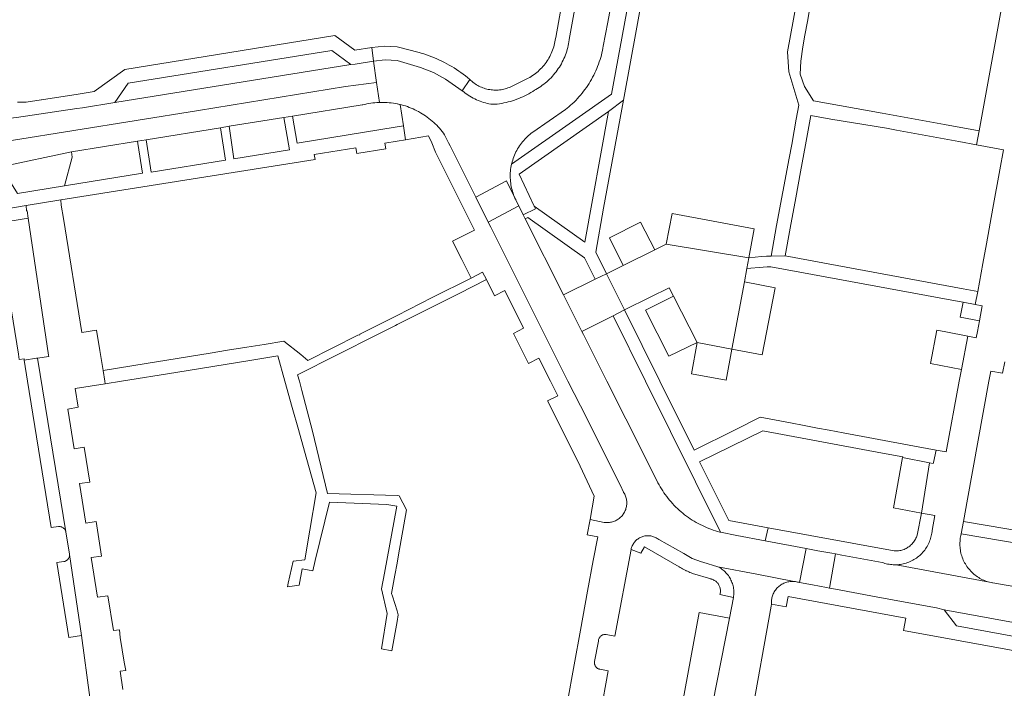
# Model space of a CAD drawing. Extents: x 146402 to 164798, y 455483 to 464134.
# Tile 292 of 575: x 157946 to 158087, y 460206 to 460302. Entities that reach past the tile are written whole.
import ezdxf

# ---------------------------------------------------------------- set-up
doc = ezdxf.new("R2010")
doc.units = 0
doc.header["$LTSCALE"] = 0.2
for name, color, linetype, lineweight in [('B-XX-VH-VERHARDING_ASFALT-GV', 252, 'CONTINUOUS', 18), ('B-XX-VH-VERHARDING_BETONSTRAATSTEEN-GV', 252, 'CONTINUOUS', 18), ('B-XX-VH-VERHARDING_TEGEL-GV', 252, 'CONTINUOUS', 18)]:
    doc.layers.add(name, color=color, linetype=linetype, lineweight=lineweight)

msp = doc.modelspace()

# ---------------------------------------------------------------- linework, layer by layer
at = {"layer": 'B-XX-VH-VERHARDING_ASFALT-GV'}
msp.add_lwpolyline([(157997.069, 460292.883), (157996.63, 460295.958), (157993.98, 460295.53), (157993.35, 460295.45), (157959.43, 460290.01), (157954.8, 460289.25), (157954.015, 460289.131), (157945.338, 460287.874), (157937.226, 460287.005), (157933.376, 460286.606), (157934.281, 460282.855), (157944.583, 460284.529), (157971.472, 460288.837), (157992.609, 460292.292)], close=True, dxfattribs=at)
msp.add_lwpolyline([(157943.335, 460280.817), (157953.214, 460282.918), (157962.712, 460284.431), (157963.958, 460284.659), (157974.611, 460286.373), (157975.87, 460286.603), (157983.756, 460287.846), (157984.99, 460288.054), (157995.002, 460289.647), (157995.062, 460289.663), (157995.349, 460289.734), (157995.639, 460289.798), (157995.929, 460289.854), (157996.222, 460289.902), (157996.515, 460289.943), (157996.81, 460289.975), (157997.105, 460289.999), (157997.401, 460290.016), (157997.477, 460290.019), (157997.069, 460292.883), (157992.609, 460292.292), (157971.472, 460288.837), (157944.583, 460284.529)], dxfattribs=at)
at = {"layer": 'B-XX-VH-VERHARDING_BETONSTRAATSTEEN-GV'}
for points in [[(158025.52, 460303.27), (158024.749, 460299.05), (158024.741, 460298.987), (158024.7, 460298.712), (158024.651, 460298.438), (158024.594, 460298.166), (158024.53, 460297.895), (158024.457, 460297.626), (158024.378, 460297.36), (158024.29, 460297.096), (158024.195, 460296.835), (158024.092, 460296.576), (158023.982, 460296.321), (158023.865, 460296.069), (158023.74, 460295.82), (158023.609, 460295.575), (158023.47, 460295.334), (158023.325, 460295.097), (158023.172, 460294.864), (158023.014, 460294.635), (158022.848, 460294.412), (158022.676, 460294.193), (158022.498, 460293.979), (158022.314, 460293.771), (158022.124, 460293.567), (158021.929, 460293.37), (158021.727, 460293.178), (158021.521, 460292.992), (158021.309, 460292.812), (158021.091, 460292.638), (158020.87, 460292.47), (158020.643, 460292.309), (158020.411, 460292.155), (158020.176, 460292.007), (158019.936, 460291.866), (158019.764, 460291.752), (158019.493, 460291.581), (158019.219, 460291.417), (158018.94, 460291.26), (158018.657, 460291.109), (158018.371, 460290.966), (158018.082, 460290.83), (158017.789, 460290.701), (158017.493, 460290.58), (158017.194, 460290.466), (158016.892, 460290.36), (158016.588, 460290.261), (158016.281, 460290.17), (158015.972, 460290.087), (158015.661, 460290.011), (158015.349, 460289.943), (158015.034, 460289.883), (158014.719, 460289.831), (158014.402, 460289.786), (158014.084, 460289.75), (158013.492, 460289.75), (158013.477, 460289.753), (158013.212, 460289.807), (158012.95, 460289.869), (158012.69, 460289.939), (158012.431, 460290.016), (158012.175, 460290.102), (158011.922, 460290.194), (158011.672, 460290.294), (158011.424, 460290.402), (158011.18, 460290.517), (158010.94, 460290.639), (158010.703, 460290.768), (158010.47, 460290.904), (158010.242, 460291.047), (158010.017, 460291.196), (158009.797, 460291.352), (158009.582, 460291.515), (158009.372, 460291.684), (158006.964, 460293.357), (158005.237, 460294.331), (158003.39, 460295.05), (158000, 460296.015), (157998.313, 460296.127), (157996.63, 460295.958), (157997.069, 460292.883), (157997.477, 460290.019), (157997.697, 460290.024), (157997.993, 460290.024), (157998.289, 460290.017), (157998.585, 460290.001), (157998.881, 460289.977), (157999.175, 460289.946), (157999.469, 460289.906), (157999.761, 460289.859), (158000, 460289.813), (158000.052, 460289.804), (158000.342, 460289.74), (158000.463, 460289.71), (158000.629, 460289.669), (158000.915, 460289.591), (158001.198, 460289.504), (158001.479, 460289.41), (158001.758, 460289.309), (158002.033, 460289.2), (158002.306, 460289.083), (158002.575, 460288.96), (158002.841, 460288.829), (158003.103, 460288.691), (158003.361, 460288.545), (158003.615, 460288.393), (158003.865, 460288.235), (158004.111, 460288.069), (158004.352, 460287.897), (158004.589, 460287.718), (158004.82, 460287.534), (158005.047, 460287.342), (158005.268, 460287.145), (158005.484, 460286.942), (158005.694, 460286.734), (158005.898, 460286.519), (158006.097, 460286.299), (158006.29, 460286.074), (158006.476, 460285.844), (158006.656, 460285.609), (158006.83, 460285.369), (158007.41, 460284.23), (158007.626, 460283.799), (158011.325, 460276.401), (158015.724, 460278.778), (158017.009, 460276.147), (158016.944, 460276.286), (158016.846, 460276.514), (158016.755, 460276.745), (158016.672, 460276.979), (158016.596, 460277.215), (158016.527, 460277.454), (158016.467, 460277.695), (158016.414, 460277.937), (158016.369, 460278.182), (158016.332, 460278.427), (158016.303, 460278.674), (158016.282, 460278.921), (158016.269, 460279.169), (158016.264, 460279.417), (158016.267, 460279.665), (158016.277, 460279.913), (158016.296, 460280.161), (158016.323, 460280.408), (158016.358, 460280.653), (158016.4, 460280.898), (158016.451, 460281.141), (158016.48, 460281.262), (158016.543, 460281.504), (158016.615, 460281.744), (158016.693, 460281.981), (158016.78, 460282.216), (158016.874, 460282.447), (158016.975, 460282.676), (158017.083, 460282.901), (158017.199, 460283.123), (158017.322, 460283.341), (158017.451, 460283.554), (158017.588, 460283.764), (158017.731, 460283.969), (158017.88, 460284.169), (158018.036, 460284.365), (158018.198, 460284.555), (158018.366, 460284.74), (158018.54, 460284.92), (158018.719, 460285.094), (158018.904, 460285.262), (158019.094, 460285.424), (158019.29, 460285.58), (158019.49, 460285.73), (158024.206, 460288.993), (158024.44, 460289.181), (158024.67, 460289.373), (158024.929, 460289.599), (158025.183, 460289.831), (158025.431, 460290.069), (158025.673, 460290.312), (158025.91, 460290.561), (158026.141, 460290.815), (158026.366, 460291.075), (158026.585, 460291.34), (158026.797, 460291.61), (158027.003, 460291.885), (158027.203, 460292.165), (158027.396, 460292.449), (158027.583, 460292.737), (158027.763, 460293.03), (158027.936, 460293.327), (158028.102, 460293.628), (158028.261, 460293.933), (158028.413, 460294.241), (158028.557, 460294.553), (158028.694, 460294.868), (158028.824, 460295.186), (158028.947, 460295.507), (158029.062, 460295.831), (158029.169, 460296.157), (158029.269, 460296.486), (158029.361, 460296.817), (158029.445, 460297.15), (158029.522, 460297.485), (158029.591, 460297.822), (158029.636, 460298.069), (158030.27, 460301.54), (158033.43, 460318.63)], [(158087.57, 460307.57), (158083.63, 460285.929), (158083.27, 460283.946), (158087.12, 460283.23), (158086.597, 460280.34), (158085.597, 460274.813), (158084.678, 460269.735), (158084.16, 460266.87), (158083.43, 460262.89), (158083.047, 460261.015), (158084.08, 460260.83), (158083.69, 460258.67), (158083.42, 460257.15), (158083.23, 460256.22), (158082.001, 460256.455), (158081.09, 460251.69), (158080.777, 460250), (158078.89, 460239.84), (158077.46, 460240.08), (158077.1, 460238.31), (158077.05, 460238.19), (158076.501, 460238.293), (158075.35, 460231.06), (158077.25, 460230.69), (158076.884, 460228.579), (158076.868, 460228.405), (158076.841, 460228.199), (158076.807, 460227.995), (158076.765, 460227.793), (158076.715, 460227.592), (158076.657, 460227.394), (158076.592, 460227.197), (158076.519, 460227.004), (158076.439, 460226.813), (158076.351, 460226.626), (158076.257, 460226.442), (158076.155, 460226.262), (158076.046, 460226.086), (158075.931, 460225.914), (158075.809, 460225.747), (158075.68, 460225.585), (158075.546, 460225.427), (158075.405, 460225.276), (158075.259, 460225.129), (158075.107, 460224.989), (158074.95, 460224.854), (158074.788, 460224.726), (158074.621, 460224.604), (158074.449, 460224.488), (158074.273, 460224.38), (158074.093, 460224.278), (158073.909, 460224.183), (158073.722, 460224.095), (158073.531, 460224.015), (158073.338, 460223.942), (158073.142, 460223.877), (158072.943, 460223.819), (158072.742, 460223.769), (158072.54, 460223.727), (158072.336, 460223.693), (158072.13, 460223.666), (158071.924, 460223.648), (158071.718, 460223.637), (158085.133, 460221.137), (158084.928, 460221.194), (158084.725, 460221.258), (158084.525, 460221.329), (158084.328, 460221.408), (158084.133, 460221.495), (158083.942, 460221.588), (158083.755, 460221.689), (158083.572, 460221.797), (158083.393, 460221.911), (158083.218, 460222.032), (158083.048, 460222.16), (158082.883, 460222.294), (158082.723, 460222.434), (158082.568, 460222.58), (158082.419, 460222.732), (158082.276, 460222.889), (158082.139, 460223.052), (158082.008, 460223.219), (158081.883, 460223.391), (158081.765, 460223.568), (158081.654, 460223.75), (158081.549, 460223.935), (158081.452, 460224.124), (158081.362, 460224.317), (158081.279, 460224.512), (158081.204, 460224.711), (158081.136, 460224.913), (158081.075, 460225.117), (158081.023, 460225.323), (158080.978, 460225.531), (158080.941, 460225.74), (158080.912, 460225.951), (158080.891, 460226.163), (158080.878, 460226.375), (158080.873, 460226.587), (158080.876, 460226.8), (158080.887, 460227.012), (158080.905, 460227.224), (158080.932, 460227.435), (158080.967, 460227.645), (158081.01, 460227.853), (158081.06, 460228.06), (158081.381, 460229.858), (158081.96, 460233.07), (158085.042, 460250), (158085.3, 460251.41), (158087.01, 460251.16), (158087.31, 460252.76)], [(157960.61, 460205.75), (157960.21, 460208.34), (157961.01, 460208.46), (157960.8, 460209.66), (157960.52, 460211.44), (157960.24, 460213.21), (157960.11, 460214.32), (157959.25, 460214.19), (157958.45, 460219.17), (157956.97, 460218.971), (157956.068, 460224.66), (157957.559, 460224.86), (157956.77, 460229.84), (157955.29, 460229.62), (157954.4, 460235.29), (157955.86, 460235.52), (157955.07, 460240.5), (157953.61, 460240.29), (157952.72, 460246), (157954.17, 460246.25), (157953.74, 460248.94), (157958.07, 460249.63), (157958.009, 460249.999), (157957.76, 460251.52), (157957.287, 460254.409), (157956.81, 460257.32), (157954.72, 460256.98), (157952.068, 460273.347), (157951.745, 460275.272), (157951.674, 460276.024), (157946.698, 460275.212), (157946.769, 460274.461), (157946.853, 460274.475), (157947.011, 460273.414), (157949.94, 460253.75), (157949.97, 460253.55), (157948.333, 460253.297), (157952.407, 460228.386), (157952.424, 460228.3), (157952.917, 460225.201), (157952.926, 460225.144), (157952.929, 460225.119), (157954.664, 460213.463), (157955.859, 460204.601)], [(158028.111, 460196.138), (158030.35, 460208.39), (158029.149, 460208.628), (158029.146, 460208.629), (158029.061, 460208.649), (158028.979, 460208.677), (158028.899, 460208.713), (158028.823, 460208.755), (158028.752, 460208.805), (158028.685, 460208.86), (158028.624, 460208.922), (158028.568, 460208.989), (158028.519, 460209.061), (158028.477, 460209.137), (158028.442, 460209.217), (158028.414, 460209.299), (158028.394, 460209.384), (158028.382, 460209.47), (158028.378, 460209.557), (158028.382, 460209.644), (158028.394, 460209.73), (158028.931, 460212.681), (158028.935, 460212.751), (158028.948, 460212.838), (158028.968, 460212.924), (158028.997, 460213.008), (158029.032, 460213.089), (158029.075, 460213.166), (158029.125, 460213.239), (158029.181, 460213.308), (158029.243, 460213.371), (158029.31, 460213.428), (158029.383, 460213.479), (158029.459, 460213.523), (158029.539, 460213.56), (158029.623, 460213.589), (158029.708, 460213.611), (158029.796, 460213.625), (158029.884, 460213.632), (158029.972, 460213.63), (158030.06, 460213.62), (158031.27, 460213.38), (158033.62, 460225.81), (158033.623, 460225.823), (158033.655, 460225.96), (158033.694, 460226.095), (158033.741, 460226.228), (158033.796, 460226.358), (158033.858, 460226.484), (158033.927, 460226.607), (158034.003, 460226.725), (158034.085, 460226.839), (158034.174, 460226.949), (158034.269, 460227.053), (158034.369, 460227.151), (158034.475, 460227.244), (158034.587, 460227.33), (158034.702, 460227.41), (158034.823, 460227.483), (158034.947, 460227.549), (158035.074, 460227.609), (158035.205, 460227.66), (158035.339, 460227.705), (158035.475, 460227.741), (158035.613, 460227.77), (158035.752, 460227.791), (158035.892, 460227.804), (158036.033, 460227.809), (158036.173, 460227.806), (158036.314, 460227.795), (158036.453, 460227.776), (158036.591, 460227.749), (158036.728, 460227.714), (158036.862, 460227.672), (158036.994, 460227.622), (158037.122, 460227.565), (158037.247, 460227.501), (158037.369, 460227.429), (158037.486, 460227.351), (158037.598, 460227.266), (158041.218, 460225.237), (158042.424, 460224.557), (158043.723, 460224.079), (158043.94, 460223.99), (158046.093, 460223.355), (158051.706, 460222.271), (158057.063, 460221.241), (158057.086, 460221.239), (158057.241, 460221.221), (158057.394, 460221.194), (158057.546, 460221.161), (158057.696, 460221.119), (158057.846, 460221.091), (158058.777, 460225.975), (158052.876, 460227.067), (158048.81, 460227.82), (158046.471, 460228.318), (158046.38, 460228.341), (158046.058, 460228.429), (158045.738, 460228.524), (158045.42, 460228.627), (158045.104, 460228.737), (158044.792, 460228.855), (158044.482, 460228.981), (158044.175, 460229.113), (158043.872, 460229.254), (158043.572, 460229.401), (158043.276, 460229.555), (158042.983, 460229.717), (158042.695, 460229.885), (158042.41, 460230.061), (158042.13, 460230.243), (158041.854, 460230.432), (158041.583, 460230.627), (158041.317, 460230.829), (158041.055, 460231.037), (158040.799, 460231.251), (158040.548, 460231.471), (158040.302, 460231.698), (158040.062, 460231.93), (158039.827, 460232.168), (158039.598, 460232.411), (158039.375, 460232.66), (158039.158, 460232.914), (158038.947, 460233.173), (158038.742, 460233.437), (158038.544, 460233.706), (158038.352, 460233.979), (158038.167, 460234.258), (158037.988, 460234.54), (158037.817, 460234.827), (158037.652, 460235.117), (158037.494, 460235.412), (158035.6, 460239.18), (158030.163, 460250), (158026.79, 460256.71), (158026.54, 460257.15), (158023.93, 460262.37), (158018.429, 460273.316), (158018.139, 460273.893), (158017.49, 460275.185), (158013.114, 460272.821), (158013.46, 460272.13), (158020.21, 460258.63), (158024.55, 460250), (158026.34, 460246.44), (158032.09, 460235.04), (158032.538, 460234.06), (158032.56, 460234.026), (158032.638, 460233.898), (158032.708, 460233.766), (158032.772, 460233.63), (158032.828, 460233.491), (158032.877, 460233.35), (158032.918, 460233.205), (158032.951, 460233.059), (158032.977, 460232.911), (158032.995, 460232.763), (158033.004, 460232.613), (158033.006, 460232.463), (158032.999, 460232.313), (158032.985, 460232.164), (158032.963, 460232.016), (158032.933, 460231.869), (158032.895, 460231.724), (158032.849, 460231.581), (158032.796, 460231.441), (158032.736, 460231.304), (158032.668, 460231.17), (158032.593, 460231.04), (158032.511, 460230.915), (158032.423, 460230.793), (158032.328, 460230.677), (158032.228, 460230.566), (158032.121, 460230.46), (158032.01, 460230.361), (158031.892, 460230.267), (158031.771, 460230.18), (158031.644, 460230.099), (158031.514, 460230.025), (158031.38, 460229.959), (158031.242, 460229.899), (158031.101, 460229.847), (158030.958, 460229.803), (158030.813, 460229.766), (158030.666, 460229.737), (158030.517, 460229.716), (158030.368, 460229.703), (158030.218, 460229.698), (158030.068, 460229.7), (158029.919, 460229.711), (158029.77, 460229.73), (158027.75, 460230.12), (158027.34, 460227.93), (158028.84, 460227.63), (158028.2, 460224.25), (158027.35, 460219.87), (158026.34, 460214.26), (158025.45, 460209.29), (158024.43, 460203.7)], [(158089.74, 460220.32), (158085.579, 460221.043), (158085.549, 460221.048), (158085.341, 460221.089), (158085.133, 460221.137), (158071.718, 460223.637), (158071.511, 460223.635), (158071.304, 460223.64), (158071.098, 460223.654), (158070.892, 460223.675), (158070.687, 460223.705), (158070.484, 460223.742), (158070.282, 460223.787), (158070.082, 460223.84), (158069.884, 460223.901), (158069.689, 460223.969), (158063.89, 460225.029), (158063.015, 460225.189), (158062.12, 460220.302), (158062.995, 460220.14), (158068.849, 460219.058), (158073.54, 460218.19), (158077.51, 460217.47), (158078.617, 460217.153), (158111.94, 460211.1)], [(158044.991, 460168.903), (158053.753, 460217.7), (158053.794, 460217.971), (158053.785, 460218.119), (158053.784, 460218.275), (158053.791, 460218.43), (158053.805, 460218.585), (158053.828, 460218.739), (158053.858, 460218.892), (158053.896, 460219.043), (158053.942, 460219.191), (158053.996, 460219.337), (158054.057, 460219.481), (158054.125, 460219.62), (158054.2, 460219.756), (158054.282, 460219.889), (158054.371, 460220.016), (158054.467, 460220.139), (158054.568, 460220.257), (158054.676, 460220.37), (158054.789, 460220.477), (158054.907, 460220.578), (158055.031, 460220.672), (158055.159, 460220.761), (158055.291, 460220.842), (158055.428, 460220.917), (158055.568, 460220.984), (158055.712, 460221.045), (158055.858, 460221.097), (158056.007, 460221.142), (158056.158, 460221.18), (158056.311, 460221.21), (158056.465, 460221.231), (158056.62, 460221.245), (158056.775, 460221.251), (158056.931, 460221.249), (158057.063, 460221.241), (158051.706, 460222.271), (158046.093, 460223.355), (158046.246, 460223.275), (158046.403, 460223.183), (158046.557, 460223.084), (158046.706, 460222.979), (158046.85, 460222.867), (158046.99, 460222.749), (158047.124, 460222.625), (158047.252, 460222.496), (158047.375, 460222.361), (158047.491, 460222.22), (158047.602, 460222.075), (158047.706, 460221.925), (158047.803, 460221.77), (158047.893, 460221.611), (158047.976, 460221.449), (158048.052, 460221.283), (158048.121, 460221.114), (158048.182, 460220.942), (158048.236, 460220.768), (158048.282, 460220.591), (158048.32, 460220.413), (158048.351, 460220.233), (158048.373, 460220.052), (158048.387, 460219.87), (158048.394, 460219.687), (158048.392, 460219.505), (158048.383, 460219.322), (158048.365, 460219.141), (158048.34, 460218.96), (158047.78, 460215.95), (158044.73, 460200.646)]]:
    msp.add_lwpolyline(points, dxfattribs=at)
for points in [[(157993.35, 460295.45), (157990.61, 460297.46), (157961.39, 460292.78), (157959.43, 460290.01)], [(158017.009, 460276.147), (158015.724, 460278.778), (158011.325, 460276.401), (158013.114, 460272.821), (158017.49, 460275.185), (158017.082, 460275.997), (158017.05, 460276.062)], [(158051.33, 460271.88), (158039.52, 460274.05), (158038.68, 460269.66), (158050.55, 460267.7)], [(157949.94, 460253.75), (157947.011, 460273.414), (157942.583, 460272.702), (157943.045, 460269.825), (157943.28, 460268.362), (157945.603, 460253.89), (157945.73, 460253.1), (157946.412, 460253.205), (157946.44, 460253.02), (157948.22, 460253.28), (157948.333, 460253.297), (157949.97, 460253.55)], [(158037.03, 460268.84), (158034.98, 460272.84), (158030.52, 460270.59), (158032.47, 460266.58)], [(158050.55, 460267.7), (158038.68, 460269.66), (158037.03, 460268.84), (158032.47, 460266.58), (158030.102, 460265.399), (158032.68, 460260.22), (158036.35, 460262.06), (158039.1, 460263.4), (158039.74, 460262.19), (158043.13, 460255.54), (158048.1, 460254.57), (158049.92, 460264.25), (158050.27, 460266.16)], [(158032.68, 460260.22), (158030.102, 460265.399), (158028.45, 460264.64), (158023.93, 460262.37), (158026.54, 460257.15), (158031.04, 460259.4)], [(158054.35, 460263.41), (158049.92, 460264.25), (158048.1, 460254.57), (158052.452, 460253.783)], [(158043.13, 460255.54), (158039.74, 460262.19), (158035.7, 460260.17), (158039.05, 460253.57)], [(158078.855, 460257.057), (158077.58, 460257.3), (158076.67, 460252.54), (158081.09, 460251.69), (158082.001, 460256.455)], [(158048.1, 460254.57), (158043.13, 460255.54), (158042.33, 460251.07), (158047.3, 460250.14)], [(157952.407, 460228.386), (157948.333, 460253.297), (157948.22, 460253.28), (157946.44, 460253.02), (157946.898, 460250), (157950.313, 460228.974), (157951.339, 460229.113), (157951.343, 460229.114), (157951.431, 460229.121), (157951.519, 460229.12), (157951.607, 460229.111), (157951.693, 460229.094), (157951.778, 460229.07), (157951.86, 460229.038), (157951.938, 460228.999), (157952.013, 460228.952), (157952.084, 460228.899), (157952.149, 460228.84), (157952.209, 460228.775), (157952.262, 460228.705), (157952.309, 460228.631), (157952.349, 460228.552), (157952.381, 460228.471)], [(158076.501, 460238.293), (158072.63, 460239.02), (158071.32, 460231.79), (158075.35, 460231.06)], [(158060.48, 460225.66), (158058.777, 460225.975), (158057.846, 460221.091), (158059.71, 460220.75), (158061.7, 460220.38), (158062.12, 460220.302), (158063.015, 460225.189), (158062.46, 460225.29)], [(157954.664, 460213.463), (157952.929, 460225.119), (157952.932, 460225.057), (157952.93, 460224.97), (157952.921, 460224.883), (157952.903, 460224.797), (157952.878, 460224.714), (157952.845, 460224.633), (157952.805, 460224.555), (157952.758, 460224.482), (157952.705, 460224.413), (157952.645, 460224.349), (157952.58, 460224.291), (157952.51, 460224.239), (157952.435, 460224.194), (157952.357, 460224.156), (157952.275, 460224.125), (157952.191, 460224.102), (157952.105, 460224.086), (157951.13, 460223.95), (157952.85, 460213.19)], [(158111.94, 460211.1), (158078.617, 460217.153), (158080.37, 460214.85), (158109.85, 460209.48)], [(158047.78, 460215.95), (158043.41, 460216.8), (158040.58, 460201.42), (158044.73, 460200.646)]]:
    msp.add_lwpolyline(points, close=True, dxfattribs=at)
at = {"layer": 'B-XX-VH-VERHARDING_TEGEL-GV'}
for points in [[(158026.89, 460322.271), (158022.796, 460299.348), (158022.775, 460299.185), (158022.738, 460298.94), (158022.692, 460298.696), (158022.639, 460298.455), (158022.578, 460298.214), (158022.509, 460297.976), (158022.433, 460297.741), (158022.349, 460297.508), (158022.257, 460297.277), (158022.159, 460297.05), (158022.052, 460296.826), (158021.939, 460296.606), (158021.819, 460296.39), (158021.691, 460296.177), (158021.557, 460295.969), (158021.417, 460295.765), (158021.269, 460295.566), (158021.116, 460295.371), (158020.956, 460295.182), (158020.79, 460294.998), (158020.618, 460294.819), (158020.441, 460294.646), (158020.258, 460294.479), (158020.07, 460294.318), (158019.877, 460294.163), (158019.679, 460294.014), (158019.476, 460293.872), (158019.268, 460293.737), (158019.057, 460293.608), (158018.841, 460293.486), (158016.238, 460292.215), (158016.125, 460292.168), (158015.934, 460292.094), (158015.74, 460292.029), (158015.544, 460291.971), (158015.346, 460291.92), (158015.146, 460291.878), (158014.944, 460291.843), (158014.741, 460291.816), (158014.538, 460291.797), (158014.333, 460291.786), (158014.129, 460291.784), (158013.924, 460291.789), (158013.72, 460291.802), (158013.517, 460291.823), (158013.314, 460291.852), (158013.113, 460291.889), (158012.913, 460291.934), (158012.716, 460291.986), (158012.52, 460292.046), (158012.327, 460292.114), (158012.137, 460292.19), (158011.95, 460292.272), (158011.766, 460292.362), (158011.586, 460292.459), (158011.41, 460292.563), (158011.238, 460292.674), (158011.07, 460292.791), (158010.907, 460292.915), (158010.75, 460293.046), (158010.597, 460293.182), (158010.45, 460293.324), (158009.372, 460291.684), (158009.582, 460291.515), (158009.797, 460291.352), (158010.017, 460291.196), (158010.242, 460291.047), (158010.47, 460290.904), (158010.703, 460290.768), (158010.94, 460290.639), (158011.18, 460290.517), (158011.424, 460290.402), (158011.672, 460290.294), (158011.922, 460290.194), (158012.175, 460290.102), (158012.431, 460290.016), (158012.69, 460289.939), (158012.95, 460289.869), (158013.212, 460289.807), (158013.477, 460289.753), (158013.492, 460289.75), (158014.084, 460289.75), (158014.402, 460289.786), (158014.719, 460289.831), (158015.034, 460289.883), (158015.349, 460289.943), (158015.661, 460290.011), (158015.972, 460290.087), (158016.281, 460290.17), (158016.588, 460290.261), (158016.892, 460290.36), (158017.194, 460290.466), (158017.493, 460290.58), (158017.789, 460290.701), (158018.082, 460290.83), (158018.371, 460290.966), (158018.657, 460291.109), (158018.94, 460291.26), (158019.219, 460291.417), (158019.493, 460291.581), (158019.764, 460291.752), (158019.936, 460291.866), (158020.176, 460292.007), (158020.411, 460292.155), (158020.643, 460292.309), (158020.87, 460292.47), (158021.091, 460292.638), (158021.309, 460292.812), (158021.521, 460292.992), (158021.727, 460293.178), (158021.929, 460293.37), (158022.124, 460293.567), (158022.314, 460293.771), (158022.498, 460293.979), (158022.676, 460294.193), (158022.848, 460294.412), (158023.014, 460294.635), (158023.172, 460294.864), (158023.325, 460295.097), (158023.47, 460295.334), (158023.609, 460295.575), (158023.74, 460295.82), (158023.865, 460296.069), (158023.982, 460296.321), (158024.092, 460296.576), (158024.195, 460296.835), (158024.29, 460297.096), (158024.378, 460297.36), (158024.457, 460297.626), (158024.53, 460297.895), (158024.594, 460298.166), (158024.651, 460298.438), (158024.7, 460298.712), (158024.741, 460298.987), (158024.749, 460299.05), (158025.52, 460303.27)], [(158035.79, 460318.22), (158030.83, 460291.22), (158025.674, 460287.606), (158016.451, 460281.141), (158016.4, 460280.898), (158016.358, 460280.653), (158016.323, 460280.408), (158016.296, 460280.161), (158016.277, 460279.913), (158016.267, 460279.665), (158016.264, 460279.417), (158016.269, 460279.169), (158016.282, 460278.921), (158016.303, 460278.674), (158016.332, 460278.427), (158016.369, 460278.182), (158016.414, 460277.937), (158016.467, 460277.695), (158016.527, 460277.454), (158016.596, 460277.215), (158016.672, 460276.979), (158016.755, 460276.745), (158016.846, 460276.514), (158016.944, 460276.286), (158017.009, 460276.147), (158017.05, 460276.062), (158017.082, 460275.997), (158017.49, 460275.185), (158018.139, 460273.893), (158019.9, 460274.73), (158019.725, 460275.098), (158017.53, 460279.71), (158030.38, 460288.7), (158032.521, 460290.321), (158035.366, 460305.833)], [(158059.29, 460314.792), (158056.11, 460297.28), (158056.3, 460294.39), (158057.72, 460289.6), (158057.539, 460288.601), (158057.357, 460287.601), (158057.06, 460285.93), (158056.705, 460283.975), (158056.35, 460282.02), (158054.53, 460272.33), (158053.772, 460267.952), (158055.76, 460267.97), (158056.49, 460271.96), (158057.282, 460276.314), (158057.96, 460280.04), (158058.668, 460283.94), (158058.67, 460283.95), (158059.433, 460288.152), (158062.333, 460287.625), (158070.304, 460286.309), (158071.77, 460286.04), (158080.72, 460284.4), (158083.27, 460283.946), (158083.63, 460285.929), (158078.642, 460286.83), (158069.68, 460288.47), (158059.85, 460290.24), (158058.56, 460292.31), (158057.93, 460294.06), (158058.02, 460295.95), (158058.29, 460297.98), (158058.6, 460299.67), (158058.961, 460301.63), (158059.32, 460303.58)], [(157945.338, 460287.874), (157954.015, 460289.131), (157954.8, 460289.25), (157959.43, 460290.01), (157961.39, 460292.78), (157990.61, 460297.46), (157993.35, 460295.45), (157993.98, 460295.53), (157996.63, 460295.958), (157996.36, 460297.91), (157993.94, 460297.52), (157991.04, 460299.61), (157960.9, 460294.72), (157956.497, 460291.568), (157954.172, 460291.206), (157948.94, 460290.391), (157948.858, 460290.378), (157946.695, 460290.046), (157945.462, 460290.037)], [(157942.747, 460274.546), (157946.698, 460275.212), (157951.674, 460276.024), (157988.23, 460281.803), (157988.112, 460282.537), (157994.084, 460283.498), (157994.238, 460282.698), (157998.37, 460283.367), (157998.246, 460284.153), (158000, 460284.453), (158001.212, 460284.661), (158000.927, 460286.639), (158000, 460286.489), (157985.649, 460284.17), (157984.99, 460288.054), (157983.756, 460287.846), (157984.534, 460283.215), (157976.572, 460281.928), (157975.87, 460286.603), (157974.611, 460286.373), (157975.352, 460281.742), (157964.687, 460280.025), (157963.958, 460284.659), (157962.712, 460284.431), (157962.762, 460284.115), (157963.433, 460279.852), (157952.216, 460278.018), (157945.445, 460276.923)], [(158109.85, 460209.48), (158080.37, 460214.85), (158078.617, 460217.153), (158077.51, 460217.47), (158073.54, 460218.19), (158068.849, 460219.058), (158062.995, 460220.14), (158062.12, 460220.302), (158061.7, 460220.38), (158059.71, 460220.75), (158057.846, 460221.091), (158057.696, 460221.119), (158057.546, 460221.161), (158057.394, 460221.194), (158057.241, 460221.221), (158057.086, 460221.239), (158057.063, 460221.241), (158056.931, 460221.249), (158056.775, 460221.251), (158056.62, 460221.245), (158056.465, 460221.231), (158056.311, 460221.21), (158056.158, 460221.18), (158056.007, 460221.142), (158055.858, 460221.097), (158055.712, 460221.045), (158055.568, 460220.984), (158055.428, 460220.917), (158055.291, 460220.842), (158055.159, 460220.761), (158055.031, 460220.672), (158054.907, 460220.578), (158054.789, 460220.477), (158054.676, 460220.37), (158054.568, 460220.257), (158054.467, 460220.139), (158054.371, 460220.016), (158054.282, 460219.889), (158054.2, 460219.756), (158054.125, 460219.62), (158054.057, 460219.481), (158053.996, 460219.337), (158053.942, 460219.191), (158053.896, 460219.043), (158053.858, 460218.892), (158053.828, 460218.739), (158053.805, 460218.585), (158053.791, 460218.43), (158053.784, 460218.275), (158053.785, 460218.119), (158053.794, 460217.971), (158055.93, 460217.59), (158056.22, 460219.06), (158073.11, 460215.96), (158072.79, 460214.22), (158117.38, 460206.06)]]:
    msp.add_lwpolyline(points, dxfattribs=at)
for points in [[(158000, 460298.009), (157998.177, 460298.079), (157996.36, 460297.91), (157996.63, 460295.958), (157998.313, 460296.127), (158000, 460296.015), (158003.39, 460295.05), (158005.237, 460294.331), (158006.964, 460293.357), (158009.372, 460291.684), (158010.45, 460293.324), (158010.142, 460293.577), (158009.828, 460293.823), (158009.51, 460294.063), (158009.187, 460294.297), (158008.86, 460294.524), (158008.527, 460294.745), (158008.191, 460294.959), (158007.85, 460295.166), (158007.506, 460295.366), (158007.157, 460295.559), (158006.804, 460295.745), (158006.448, 460295.925), (158006.089, 460296.097), (158005.725, 460296.261), (158005.359, 460296.418), (158004.99, 460296.569), (158004.617, 460296.711), (158004.242, 460296.846), (158003.865, 460296.973), (158003.484, 460297.093), (158003.202, 460297.177)], [(158000.629, 460289.669), (158000.463, 460289.71), (158000.945, 460286.642), (158000.927, 460286.639), (158001.212, 460284.661), (158004.503, 460285.224), (158004.978, 460284.219), (158005.547, 460282.867), (158011.15, 460271.67), (158007.98, 460270.09), (158009.3, 460267.45), (158010.63, 460264.79), (158012.298, 460265.659), (158012.84, 460264.58), (158014.01, 460262.25), (158015.5, 460263), (158018.19, 460257.59), (158016.74, 460256.86), (158018.91, 460252.55), (158020.39, 460253.28), (158022.034, 460250), (158023.1, 460247.87), (158021.62, 460247.16), (158025.96, 460238.51), (158028.33, 460233.49), (158027.75, 460230.12), (158029.77, 460229.73), (158029.919, 460229.711), (158030.068, 460229.7), (158030.218, 460229.698), (158030.368, 460229.703), (158030.517, 460229.716), (158030.666, 460229.737), (158030.813, 460229.766), (158030.958, 460229.803), (158031.101, 460229.847), (158031.242, 460229.899), (158031.38, 460229.959), (158031.514, 460230.025), (158031.644, 460230.099), (158031.771, 460230.18), (158031.892, 460230.267), (158032.01, 460230.361), (158032.121, 460230.46), (158032.228, 460230.566), (158032.328, 460230.677), (158032.423, 460230.793), (158032.511, 460230.915), (158032.593, 460231.04), (158032.668, 460231.17), (158032.736, 460231.304), (158032.796, 460231.441), (158032.849, 460231.581), (158032.895, 460231.724), (158032.933, 460231.869), (158032.963, 460232.016), (158032.985, 460232.164), (158032.999, 460232.313), (158033.006, 460232.463), (158033.004, 460232.613), (158032.995, 460232.763), (158032.977, 460232.911), (158032.951, 460233.059), (158032.918, 460233.205), (158032.877, 460233.35), (158032.828, 460233.491), (158032.772, 460233.63), (158032.708, 460233.766), (158032.638, 460233.898), (158032.56, 460234.026), (158032.538, 460234.06), (158032.09, 460235.04), (158026.34, 460246.44), (158024.55, 460250), (158020.21, 460258.63), (158013.46, 460272.13), (158013.114, 460272.821), (158011.325, 460276.401), (158007.626, 460283.799), (158007.41, 460284.23), (158006.83, 460285.369), (158006.656, 460285.609), (158006.476, 460285.844), (158006.29, 460286.074), (158006.097, 460286.299), (158005.898, 460286.519), (158005.694, 460286.734), (158005.484, 460286.942), (158005.268, 460287.145), (158005.047, 460287.342), (158004.82, 460287.534), (158004.589, 460287.718), (158004.352, 460287.897), (158004.111, 460288.069), (158003.865, 460288.235), (158003.615, 460288.393), (158003.361, 460288.545), (158003.103, 460288.691), (158002.841, 460288.829), (158002.575, 460288.96), (158002.306, 460289.083), (158002.033, 460289.2), (158001.758, 460289.309), (158001.479, 460289.41), (158001.198, 460289.504), (158000.915, 460289.591)], [(158029.68, 460274.83), (158032.521, 460290.321), (158030.38, 460288.7), (158026.982, 460269.935), (158019.725, 460275.098), (158019.9, 460274.73), (158018.139, 460273.893), (158018.429, 460273.316), (158018.787, 460273.495), (158026.919, 460267.71), (158028.45, 460264.64), (158030.102, 460265.399), (158028.54, 460268.54)], [(157953.329, 460282.18), (157953.214, 460282.918), (157943.335, 460280.817), (157943.45, 460280.08), (157943.513, 460280.093), (157945.445, 460276.923), (157952.216, 460278.018)], [(158063.22, 460266.6), (158055.76, 460267.97), (158053.772, 460267.952), (158053.066, 460267.964), (158052.366, 460267.877), (158050.55, 460267.7), (158050.27, 460266.16), (158052.627, 460266.36), (158053.165, 460266.426), (158053.706, 460266.419), (158056.06, 460265.97), (158079.7, 460261.62), (158081.33, 460261.32), (158083.047, 460261.015), (158083.43, 460262.89), (158081.34, 460263.26)], [(158012.84, 460264.58), (158012.298, 460265.659), (158010.63, 460264.79), (158005.06, 460262), (158000, 460259.441), (157994.633, 460256.728), (157994.649, 460256.633), (157994.346, 460256.583), (157987.2, 460252.97), (157986.177, 460253.809), (157983.745, 460255.73), (157980.885, 460255.266), (157978.417, 460254.869), (157975.629, 460254.445), (157973.163, 460254.041), (157963.936, 460252.531), (157957.76, 460251.52), (157958.009, 460249.999), (157958.07, 460249.63), (157960.395, 460249.999), (157968.223, 460251.242), (157979.129, 460253.019), (157982.88, 460253.63), (157983.894, 460250), (157984.952, 460246.202), (157985.824, 460243.072), (157986.696, 460239.942), (157988.357, 460233.985), (157987.451, 460228.612), (157986.73, 460224.34), (157985.09, 460224.14), (157984.372, 460220.988), (157984.25, 460220.45), (157985.92, 460220.73), (157986.38, 460223.04), (157987.914, 460222.762), (157988.233, 460224.231), (157990.275, 460232.609), (157998.531, 460232.287), (157999.959, 460232.064), (157998.209, 460222.424), (157997.776, 460220.2), (157998.6, 460216.62), (157997.76, 460211.59), (157999.25, 460211.27), (158000, 460215.51), (158000.17, 460216.47), (158000, 460217.011), (157999.33, 460219.139), (157999.21, 460219.52), (157999.682, 460222.13), (158000, 460223.886), (158000.216, 460225.077), (158001.38, 460231.51), (158000.3, 460233.53), (158000, 460233.576), (157990.026, 460233.892), (157987.846, 460242.834), (157987.085, 460245.733), (157986.322, 460248.636), (157985.965, 460250), (157985.72, 460250.93), (157997.075, 460256.66), (157999.756, 460258.007), (157999.999, 460258.13), (158008.91, 460262.6)], [(158083.047, 460261.015), (158081.33, 460261.32), (158080.91, 460259.18), (158083.69, 460258.67), (158084.08, 460260.83)], [(158037.755, 460250), (158032.68, 460260.22), (158031.04, 460259.4), (158035.714, 460250), (158046.471, 460228.318), (158048.81, 460227.82), (158052.876, 460227.067), (158053.339, 460228.963), (158047.65, 460230.01), (158043.48, 460238.44), (158052.54, 460242.88), (158069.77, 460239.674), (158072.651, 460239.138), (158072.63, 460239.02), (158076.501, 460238.293), (158077.05, 460238.19), (158077.1, 460238.31), (158077.46, 460240.08), (158073.575, 460240.801), (158064.081, 460242.586), (158062.09, 460242.96), (158060.43, 460243.27), (158058.473, 460243.635), (158056.51, 460244), (158052.19, 460244.81), (158048.507, 460242.978), (158042.684, 460240.082)], [(158077.25, 460230.69), (158075.35, 460231.06), (158074.719, 460227.897), (158074.669, 460227.745), (158074.612, 460227.596), (158074.547, 460227.45), (158074.476, 460227.308), (158074.397, 460227.169), (158074.311, 460227.034), (158074.219, 460226.903), (158074.12, 460226.778), (158074.015, 460226.658), (158073.904, 460226.543), (158073.788, 460226.433), (158073.666, 460226.33), (158073.539, 460226.233), (158073.407, 460226.142), (158073.271, 460226.058), (158073.131, 460225.981), (158072.988, 460225.911), (158072.841, 460225.849), (158072.691, 460225.793), (158072.539, 460225.746), (158072.384, 460225.706), (158072.227, 460225.674), (158072.07, 460225.65), (158071.911, 460225.633), (158071.751, 460225.625), (158071.591, 460225.624), (158071.432, 460225.632), (158053.339, 460228.963), (158052.876, 460227.067), (158058.777, 460225.975), (158060.48, 460225.66), (158062.46, 460225.29), (158063.015, 460225.189), (158063.89, 460225.029), (158069.689, 460223.969), (158069.884, 460223.901), (158070.082, 460223.84), (158070.282, 460223.787), (158070.484, 460223.742), (158070.687, 460223.705), (158070.892, 460223.675), (158071.098, 460223.654), (158071.304, 460223.64), (158071.511, 460223.635), (158071.718, 460223.637), (158071.924, 460223.648), (158072.13, 460223.666), (158072.336, 460223.693), (158072.54, 460223.727), (158072.742, 460223.769), (158072.943, 460223.819), (158073.142, 460223.877), (158073.338, 460223.942), (158073.531, 460224.015), (158073.722, 460224.095), (158073.909, 460224.183), (158074.093, 460224.278), (158074.273, 460224.38), (158074.449, 460224.488), (158074.621, 460224.604), (158074.788, 460224.726), (158074.95, 460224.854), (158075.107, 460224.989), (158075.259, 460225.129), (158075.405, 460225.276), (158075.546, 460225.427), (158075.68, 460225.585), (158075.809, 460225.747), (158075.931, 460225.914), (158076.046, 460226.086), (158076.155, 460226.262), (158076.257, 460226.442), (158076.351, 460226.626), (158076.439, 460226.813), (158076.519, 460227.004), (158076.592, 460227.197), (158076.657, 460227.394), (158076.715, 460227.592), (158076.765, 460227.793), (158076.807, 460227.995), (158076.841, 460228.199), (158076.868, 460228.405), (158076.884, 460228.579)], [(158103.19, 460226.16), (158081.381, 460229.858), (158081.06, 460228.06), (158104.8, 460224.08), (158105.113, 460225.808)], [(158036.173, 460227.806), (158036.033, 460227.809), (158035.892, 460227.804), (158035.752, 460227.791), (158035.613, 460227.77), (158035.475, 460227.741), (158035.339, 460227.705), (158035.205, 460227.66), (158035.074, 460227.609), (158034.947, 460227.549), (158034.823, 460227.483), (158034.702, 460227.41), (158034.587, 460227.33), (158034.475, 460227.244), (158034.369, 460227.151), (158034.269, 460227.053), (158034.174, 460226.949), (158034.085, 460226.839), (158034.003, 460226.725), (158033.927, 460226.607), (158033.858, 460226.484), (158033.796, 460226.358), (158033.741, 460226.228), (158033.694, 460226.095), (158033.655, 460225.96), (158033.623, 460225.823), (158033.62, 460225.81), (158035.03, 460225.32), (158035.54, 460226.21), (158040.524, 460223.357), (158040.691, 460223.254), (158040.86, 460223.154), (158041.031, 460223.056), (158041.203, 460222.962), (158041.378, 460222.871), (158041.475, 460222.823), (158041.553, 460222.783), (158041.731, 460222.699), (158041.909, 460222.617), (158042.09, 460222.539), (158042.271, 460222.464), (158042.454, 460222.392), (158045.082, 460221.599), (158045.147, 460221.583), (158045.262, 460221.549), (158045.373, 460221.508), (158045.482, 460221.459), (158045.587, 460221.402), (158045.688, 460221.339), (158045.784, 460221.27), (158045.876, 460221.194), (158045.962, 460221.112), (158046.043, 460221.024), (158046.117, 460220.931), (158046.185, 460220.834), (158046.247, 460220.732), (158046.301, 460220.626), (158046.348, 460220.517), (158046.388, 460220.404), (158046.42, 460220.29), (158046.445, 460220.173), (158046.461, 460220.055), (158046.47, 460219.937), (158046.47, 460219.817), (158046.463, 460219.699), (158046.447, 460219.581), (158046.424, 460219.464), (158046.393, 460219.349), (158048.34, 460218.96), (158048.365, 460219.141), (158048.383, 460219.322), (158048.392, 460219.505), (158048.394, 460219.687), (158048.387, 460219.87), (158048.373, 460220.052), (158048.351, 460220.233), (158048.32, 460220.413), (158048.282, 460220.591), (158048.236, 460220.768), (158048.182, 460220.942), (158048.121, 460221.114), (158048.052, 460221.283), (158047.976, 460221.449), (158047.893, 460221.611), (158047.803, 460221.77), (158047.706, 460221.925), (158047.602, 460222.075), (158047.491, 460222.22), (158047.375, 460222.361), (158047.252, 460222.496), (158047.124, 460222.625), (158046.99, 460222.749), (158046.85, 460222.867), (158046.706, 460222.979), (158046.557, 460223.084), (158046.403, 460223.183), (158046.246, 460223.275), (158046.093, 460223.355), (158043.94, 460223.99), (158043.723, 460224.079), (158042.424, 460224.557), (158041.218, 460225.237), (158037.598, 460227.266), (158037.486, 460227.351), (158037.369, 460227.429), (158037.247, 460227.501), (158037.122, 460227.565), (158036.994, 460227.622), (158036.862, 460227.672), (158036.728, 460227.714), (158036.591, 460227.749), (158036.453, 460227.776), (158036.314, 460227.795)]]:
    msp.add_lwpolyline(points, close=True, dxfattribs=at)

doc.saveas('drawing.dxf')
